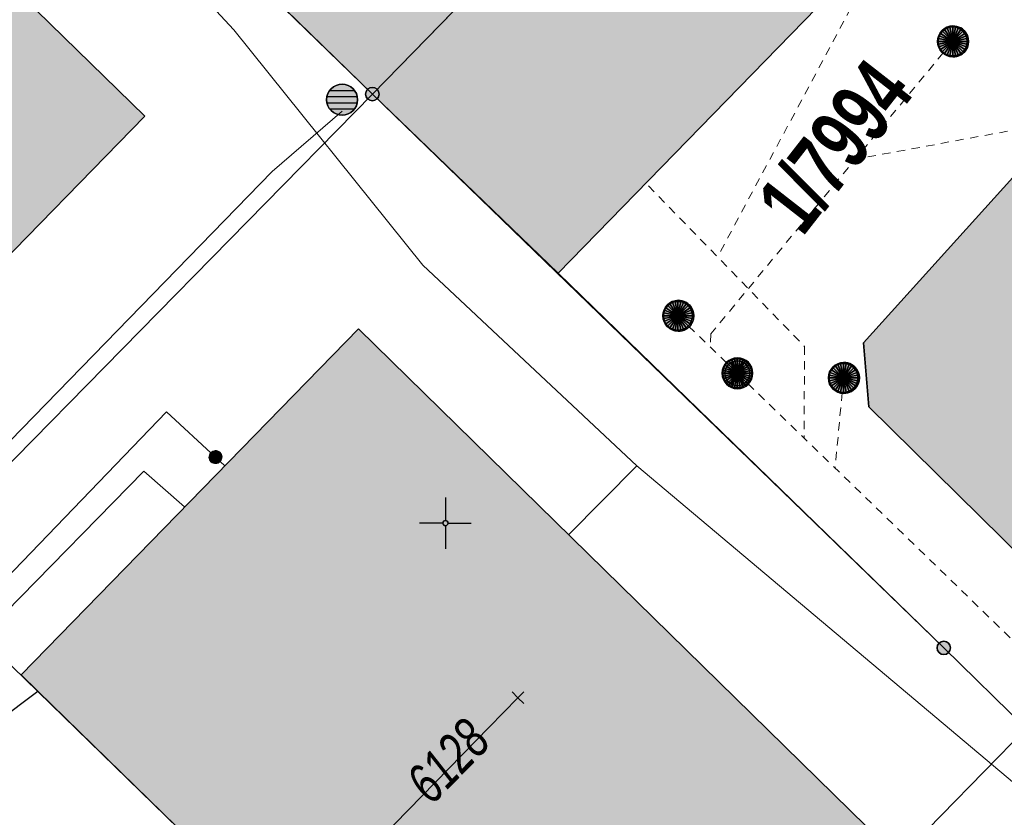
# Model space of a CAD drawing. Header units: metres. Extents: x 2695560 to 2696939, y 1260491 to 1262050.
# Tile 284 of 656: x 2695866 to 2695889, y 1260918 to 1260937. Entities that reach past the tile are written whole.
import ezdxf

# ---------------------------------------------------------------- set-up
doc = ezdxf.new("R2010")
doc.units = ezdxf.units.M
doc.linetypes.add('AUSGEZOGEN', pattern=[0])
doc.linetypes.add('VERDECKT2_S2', pattern=[0.36, 0.2, -0.16])
for name, color, linetype in [('XR$1$AV_Flächen (EO)', 7, 'AUSGEZOGEN'), ('XR$1$AV_Gebäudeflächen (BB)', 7, 'AUSGEZOGEN'), ('XR$1$AV_Gebäudeflächen ut.', 7, 'AUSGEZOGEN'), ('XR$1$AV_Grenzpunkte', 7, 'AUSGEZOGEN'), ('XR$1$AV_Grundstück-Nr.', 7, 'AUSGEZOGEN'), ('XR$1$AV_Koordinatennetzpunkte', 7, 'AUSGEZOGEN'), ('XR$1$AV_Linien (BB)', 7, 'AUSGEZOGEN'), ('XR$1$AV_Versicherung-Nr.', 7, 'AUSGEZOGEN'), ('XR$1$AW_LK_Schachtdeckel', 24, 'AUSGEZOGEN'), ('XR$1$FM_LK_SW_TRASSEKNOTEN', 94, 'AUSGEZOGEN'), ('XR$1$Liegenschaftsgrenzen', 7, 'AUSGEZOGEN'), ('XR$1$PFAV', 255, 'AUSGEZOGEN'), ('XR$1$PFAW', 255, 'AUSGEZOGEN'), ('XR$1$PFWFM', 255, 'AUSGEZOGEN'), ('XR$1$RP_Abstandslinie', 7, 'AUSGEZOGEN')]:
    doc.layers.add(name, color=color, linetype=linetype)
for name, color, linetype, lineweight in [('XR$2$ABW-Linie-R-ungenau', 4, 'VERDECKT2_S2', 18), ('XR$2$ABW-Punkt', 6, 'AUSGEZOGEN', 18), ('XR$2$GAS-Linie-genau', 12, 'AUSGEZOGEN', 18), ('XR$2$GAS-Punkt', 12, 'AUSGEZOGEN', 18), ('XR$2$KOM-Linie-U-genau', 91, 'AUSGEZOGEN', 18), ('XR$2$KOM-Punkt-U', 91, 'AUSGEZOGEN', 18), ('XR$2$WAS-Linie-genau', 5, 'AUSGEZOGEN', 18)]:
    doc.layers.add(name, color=color, linetype=linetype, lineweight=lineweight)
doc.styles.add('ARIAL', font='arial.ttf')

# ---------------------------------------------------------------- blocks, each defined once
blk = doc.blocks.new('BAV15')
at = {"layer": 'XR$1$PFAV', "transparency": 33554687}
blk.add_hatch(color=7, dxfattribs=at).paths.add_polyline_path([(0.5, 0), (0.49, 0.101), (0.459, 0.197), (0.41, 0.286), (0.344, 0.362), (0.264, 0.424), (0.174, 0.469), (0.076, 0.494), (-0.025, 0.499), (-0.125, 0.484), (-0.22, 0.449), (-0.306, 0.395), (-0.379, 0.326), (-0.437, 0.243), (-0.477, 0.15), (-0.497, 0.051), (-0.497, -0.051), (-0.477, -0.15), (-0.437, -0.243), (-0.379, -0.326), (-0.306, -0.395), (-0.22, -0.449), (-0.125, -0.484), (-0.025, -0.499), (0.076, -0.494), (0.174, -0.469), (0.264, -0.424), (0.344, -0.362), (0.41, -0.286), (0.459, -0.197), (0.49, -0.101)])
at = {"color": 7, "transparency": 33554687}
for start, end in [(90, 270), (270, 90)]:
    blk.add_arc((0, 0), 0.5, start, end, dxfattribs=at)
at = {"layer": 'XR$1$PFAV', "transparency": 33554687}
blk.add_circle((0, 0), 0.5, dxfattribs=at)
blk = doc.blocks.new('BAV2041')
at = {"color": 7, "transparency": 33554687}
for p, q in [((0, 0.5), (0, 0.05)), ((-0.05, 0), (-0.5, 0)), ((0.05, 0), (0.5, 0)), ((0, -0.05), (0, -0.5))]:
    blk.add_line(p, q, dxfattribs=at)
blk.add_circle((0, 0), 0.05, dxfattribs=at)
for start, end in [(90, 270), (270, 90)]:
    blk.add_arc((0, 0), 0.05, start, end, dxfattribs=at)
blk = doc.blocks.new('BAW2090')
at = {"layer": 'XR$1$PFAW', "lineweight": 25, "transparency": 33554687}
blk.add_hatch(color=7, dxfattribs=at).paths.add_polyline_path([(0.5, 0), (0.49, 0.101), (0.459, 0.197), (0.41, 0.286), (0.344, 0.362), (0.264, 0.424), (0.174, 0.469), (0.076, 0.494), (-0.025, 0.499), (-0.125, 0.484), (-0.22, 0.449), (-0.306, 0.395), (-0.379, 0.326), (-0.437, 0.243), (-0.477, 0.15), (-0.497, 0.051), (-0.497, -0.051), (-0.477, -0.15), (-0.437, -0.243), (-0.379, -0.326), (-0.306, -0.395), (-0.22, -0.449), (-0.125, -0.484), (-0.025, -0.499), (0.076, -0.494), (0.174, -0.469), (0.264, -0.424), (0.344, -0.362), (0.41, -0.286), (0.459, -0.197), (0.49, -0.101)])
at = {"lineweight": 25, "transparency": 33554687}
for p, q in [((-0.177, 0.468), (-0.177, -0.468)), ((0.179, 0.467), (0.177, -0.468))]:
    blk.add_line(p, q, dxfattribs=at)
for start, end in [(90, 180), (0, 90), (180, 270), (270, 0)]:
    blk.add_arc((0, 0), 0.5, start, end, dxfattribs=at)
blk = doc.blocks.new('BAW2082')
at = {"layer": 'XR$1$PFAW', "transparency": 33554687}
blk.add_hatch(color=7, dxfattribs=at).paths.add_polyline_path([(0.509, -0.003), (0.499, 0.098), (0.469, 0.194), (0.42, 0.283), (0.354, 0.359), (0.274, 0.421), (0.183, 0.466), (0.085, 0.491), (-0.016, 0.496), (-0.116, 0.481), (-0.211, 0.446), (-0.297, 0.392), (-0.37, 0.323), (-0.428, 0.24), (-0.468, 0.147), (-0.488, 0.047), (-0.488, -0.054), (-0.468, -0.153), (-0.428, -0.246), (-0.37, -0.329), (-0.297, -0.398), (-0.211, -0.452), (-0.116, -0.487), (-0.016, -0.502), (0.085, -0.497), (0.183, -0.472), (0.274, -0.427), (0.354, -0.366), (0.42, -0.289), (0.469, -0.2), (0.499, -0.104)])
at = {"transparency": 33554687}
for start, end in [(91.1948, 268.8052), (268.8052, 91.1948)]:
    blk.add_arc((0.01, 0), 0.5, start, end, dxfattribs=at)
at = {"layer": 'XR$1$PFAW', "transparency": 33554687}
blk.add_circle((0.009, -0.003), 0.5, dxfattribs=at)
blk = doc.blocks.new('BWFM6')
at = {"layer": 'XR$1$PFWFM', "transparency": 33554687}
blk.add_hatch(color=7, dxfattribs=at).paths.add_polyline_path([(0.5, 0), (0.49, 0.101), (0.459, 0.197), (0.41, 0.286), (0.344, 0.362), (0.264, 0.424), (0.174, 0.469), (0.076, 0.494), (-0.025, 0.499), (-0.125, 0.484), (-0.22, 0.449), (-0.306, 0.395), (-0.379, 0.326), (-0.437, 0.243), (-0.477, 0.15), (-0.497, 0.051), (-0.497, -0.051), (-0.477, -0.15), (-0.437, -0.243), (-0.379, -0.326), (-0.306, -0.395), (-0.22, -0.449), (-0.125, -0.484), (-0.025, -0.499), (0.076, -0.494), (0.174, -0.469), (0.264, -0.424), (0.344, -0.362), (0.41, -0.286), (0.459, -0.197), (0.49, -0.101)])
at = {"color": 94, "transparency": 33554687}
for p, q in [((-0.484, 0.1), (0.486, 0.1)), ((-0.4, 0.3), (0.4, 0.3)), ((-0.487, -0.1), (0.487, -0.1)), ((-0.4, -0.3), (0.4, -0.3))]:
    blk.add_line(p, q, dxfattribs=at)
for start, end in [(90, 270), (270, 90)]:
    blk.add_arc((0, 0), 0.5, start, end, dxfattribs=at)
at = {"layer": 'XR$1$PFWFM', "transparency": 33554687}
blk.add_circle((0, 0, 0.993), 0.5, dxfattribs=at)
blk = doc.blocks.new('KOM-UNBEKANNT-U')
at = {"layer": 'XR$2$KOM-Punkt-U', "linetype": 'AUSGEZOGEN', "lineweight": 20, "transparency": 33554687}
for p, q in [((0, 0, 2500), (-141, 141, 2500)), ((-141, -141, 2500), (0, 0, 2500)), ((0, 0, 2500), (141, 141, 2500)), ((141, -141, 2500), (0, 0, 2500))]:
    blk.add_line(p, q, dxfattribs=at)
blk = doc.blocks.new('GAS-BOGEN_VERTIKAL')
at = {"layer": 'XR$2$GAS-Punkt', "linetype": 'AUSGEZOGEN', "true_color": 0xc50000, "transparency": 33554687}
blk.add_hatch(color=12, dxfattribs=at).paths.add_polyline_path([(0, -150), (15, -149), (30, -147), (45, -143), (59, -138), (73, -131), (86, -123), (98, -114), (109, -103), (119, -92), (127, -79), (135, -66), (141, -52), (145, -38), (148, -23), (150, -8), (150, 8), (148, 23), (145, 38), (141, 52), (135, 66), (127, 79), (119, 92), (109, 103), (98, 114), (86, 123), (73, 131), (59, 138), (45, 143), (30, 147), (15, 149), (0, 150), (-15, 149), (-30, 147), (-45, 143), (-59, 138), (-73, 131), (-86, 123), (-98, 114), (-109, 103), (-119, 92), (-127, 79), (-135, 66), (-141, 52), (-145, 38), (-148, 23), (-150, 8), (-150, -8), (-148, -23), (-145, -38), (-141, -52), (-135, -66), (-127, -79), (-119, -92), (-109, -103), (-98, -114), (-86, -123), (-73, -131), (-59, -138), (-45, -143), (-30, -147), (-15, -149)])
at = {"layer": 'XR$2$GAS-Punkt', "linetype": 'AUSGEZOGEN', "lineweight": 25, "transparency": 33554687}
for points in [[(-147, 29, 2500), (0, 0, 2500), (-150, 0, 2500)], [(-147, 29), (0, 0), (-150, 0)], [(-147, 29, 2500), (-147, 29), (-150, 0), (-150, 0, 2500)], [(-150, 0, 2500), (0, 0, 2500), (-147, -29, 2500)], [(-150, 0), (0, 0), (-147, -29)], [(-139, 57, 2500), (0, 0, 2500), (-147, 29, 2500)], [(-139, 57), (0, 0), (-147, 29)], [(-139, 57, 2500), (-139, 57), (-147, 29), (-147, 29, 2500)], [(-147, -29, 2500), (0, 0, 2500), (-139, -57, 2500)], [(-147, -29), (0, 0), (-139, -57)], [(-125, 83, 2500), (0, 0, 2500), (-139, 57, 2500)], [(-125, 83), (0, 0), (-139, 57)], [(-125, 83, 2500), (-125, 83), (-139, 57), (-139, 57, 2500)], [(-139, -57, 2500), (0, 0, 2500), (-125, -83, 2500)], [(-139, -57), (0, 0), (-125, -83)], [(-106, 106, 2500), (0, 0, 2500), (-125, 83, 2500)], [(-106, 106), (0, 0), (-125, 83)], [(-106, 106, 2500), (-106, 106), (-125, 83), (-125, 83, 2500)], [(-125, -83, 2500), (0, 0, 2500), (-106, -106, 2500)], [(-125, -83), (0, 0), (-106, -106)], [(-83, 125, 2500), (0, 0, 2500), (-106, 106, 2500)], [(-83, 125), (0, 0), (-106, 106)], [(-83, 125, 2500), (-83, 125), (-106, 106), (-106, 106, 2500)], [(-106, -106, 2500), (0, 0, 2500), (-83, -125, 2500)], [(-106, -106), (0, 0), (-83, -125)], [(-57, 139, 2500), (0, 0, 2500), (-83, 125, 2500)], [(-57, 139), (0, 0), (-83, 125)], [(-57, 139, 2500), (-57, 139), (-83, 125), (-83, 125, 2500)], [(-83, -125, 2500), (0, 0, 2500), (-57, -139, 2500)], [(-83, -125), (0, 0), (-57, -139)], [(-29, 147, 2500), (0, 0, 2500), (-57, 139, 2500)], [(-29, 147), (0, 0), (-57, 139)], [(-29, 147, 2500), (-29, 147), (-57, 139), (-57, 139, 2500)], [(-57, -139, 2500), (0, 0, 2500), (-29, -147, 2500)], [(-57, -139), (0, 0), (-29, -147)], [(0, 150, 2500), (0, 0, 2500), (-29, 147, 2500)], [(0, 150), (0, 0), (-29, 147)], [(0, 150, 2500), (0, 150), (-29, 147), (-29, 147, 2500)], [(-29, -147, 2500), (0, 0, 2500), (0, -150, 2500)], [(-29, -147), (0, 0), (0, -150)], [(29, 147, 2500), (0, 0, 2500), (0, 150, 2500)], [(29, 147), (0, 0), (0, 150)], [(29, 147, 2500), (29, 147), (0, 150), (0, 150, 2500)], [(57, 139, 2500), (0, 0, 2500), (29, 147, 2500)], [(57, 139), (0, 0), (29, 147)], [(83, 125, 2500), (0, 0, 2500), (57, 139, 2500)], [(83, 125), (0, 0), (57, 139)], [(106, 106, 2500), (0, 0, 2500), (83, 125, 2500)], [(106, 106), (0, 0), (83, 125)], [(125, 83, 2500), (0, 0, 2500), (106, 106, 2500)], [(125, 83), (0, 0), (106, 106)], [(139, 57, 2500), (0, 0, 2500), (125, 83, 2500)], [(139, 57), (0, 0), (125, 83)], [(147, 29, 2500), (0, 0, 2500), (139, 57, 2500)], [(147, 29), (0, 0), (139, 57)], [(150, 0, 2500), (0, 0, 2500), (147, 29, 2500)], [(150, 0), (0, 0), (147, 29)], [(0, -150, 2500), (0, 0, 2500), (29, -147, 2500)], [(29, -147, 2500), (0, 0, 2500), (57, -139, 2500)], [(57, -139, 2500), (0, 0, 2500), (83, -125, 2500)], [(83, -125, 2500), (0, 0, 2500), (106, -106, 2500)], [(106, -106, 2500), (0, 0, 2500), (125, -83, 2500)], [(125, -83, 2500), (0, 0, 2500), (139, -57, 2500)], [(139, -57, 2500), (0, 0, 2500), (147, -29, 2500)], [(147, -29, 2500), (0, 0, 2500), (150, 0, 2500)], [(0, -150), (0, 0), (29, -147)], [(29, -147), (0, 0), (57, -139)], [(57, -139), (0, 0), (83, -125)], [(83, -125), (0, 0), (106, -106)], [(106, -106), (0, 0), (125, -83)], [(125, -83), (0, 0), (139, -57)], [(139, -57), (0, 0), (147, -29)], [(147, -29), (0, 0), (150, 0)], [(57, 139, 2500), (57, 139), (29, 147), (29, 147, 2500)], [(83, 125, 2500), (83, 125), (57, 139), (57, 139, 2500)], [(106, 106, 2500), (106, 106), (83, 125), (83, 125, 2500)], [(125, 83, 2500), (125, 83), (106, 106), (106, 106, 2500)], [(139, 57, 2500), (139, 57), (125, 83), (125, 83, 2500)], [(147, 29, 2500), (147, 29), (139, 57), (139, 57, 2500)], [(150, 0, 2500), (150, 0), (147, 29), (147, 29, 2500)], [(-150, 0, 2500), (-150, 0), (-147, -29), (-147, -29, 2500)], [(-147, -29, 2500), (-147, -29), (-139, -57), (-139, -57, 2500)], [(-139, -57, 2500), (-139, -57), (-125, -83), (-125, -83, 2500)], [(-125, -83, 2500), (-125, -83), (-106, -106), (-106, -106, 2500)], [(-106, -106, 2500), (-106, -106), (-83, -125), (-83, -125, 2500)], [(-83, -125, 2500), (-83, -125), (-57, -139), (-57, -139, 2500)], [(-57, -139, 2500), (-57, -139), (-29, -147), (-29, -147, 2500)], [(-29, -147, 2500), (-29, -147), (0, -150), (0, -150, 2500)], [(0, -150, 2500), (0, -150), (29, -147), (29, -147, 2500)], [(29, -147, 2500), (29, -147), (57, -139), (57, -139, 2500)], [(57, -139, 2500), (57, -139), (83, -125), (83, -125, 2500)], [(83, -125, 2500), (83, -125), (106, -106), (106, -106, 2500)], [(106, -106, 2500), (106, -106), (125, -83), (125, -83, 2500)], [(125, -83, 2500), (125, -83), (139, -57), (139, -57, 2500)], [(139, -57, 2500), (139, -57), (147, -29), (147, -29, 2500)], [(147, -29, 2500), (147, -29), (150, 0), (150, 0, 2500)]]:
    blk.add_3dface(points, dxfattribs=at)
blk = doc.blocks.new('ABW-OELABSCHEIDER')
at = {"layer": 'XR$2$ABW-Punkt', "linetype": 'AUSGEZOGEN', "lineweight": 25, "transparency": 33554687}
for p, q in [((-100, 283, 2500), (-100, -283, 2500)), ((100, 283, 2500), (100, -283, 2500))]:
    blk.add_line(p, q, dxfattribs=at)
for points in [[(-167, 249, 2500), (0, 0, 2500), (-212, 212, 2500)], [(-167, 249), (0, 0), (-212, 212)], [(-167, 249, 2500), (-167, 249), (-212, 212), (-212, 212, 2500)], [(-115, 277, 2500), (0, 0, 2500), (-167, 249, 2500)], [(-115, 277), (0, 0), (-167, 249)], [(-115, 277, 2500), (-115, 277), (-167, 249), (-167, 249, 2500)], [(-59, 294, 2500), (0, 0, 2500), (-115, 277, 2500)], [(-59, 294), (0, 0), (-115, 277)], [(-59, 294, 2500), (-59, 294), (-115, 277), (-115, 277, 2500)], [(0, 300, 2500), (0, 0, 2500), (-59, 294, 2500)], [(0, 300), (0, 0), (-59, 294)], [(0, 300, 2500), (0, 300), (-59, 294), (-59, 294, 2500)], [(59, 294, 2500), (0, 0, 2500), (0, 300, 2500)], [(59, 294), (0, 0), (0, 300)], [(59, 294, 2500), (59, 294), (0, 300), (0, 300, 2500)], [(115, 277, 2500), (0, 0, 2500), (59, 294, 2500)], [(115, 277), (0, 0), (59, 294)], [(167, 249, 2500), (0, 0, 2500), (115, 277, 2500)], [(167, 249), (0, 0), (115, 277)], [(212, 212, 2500), (0, 0, 2500), (167, 249, 2500)], [(212, 212), (0, 0), (167, 249)], [(115, 277, 2500), (115, 277), (59, 294), (59, 294, 2500)], [(167, 249, 2500), (167, 249), (115, 277), (115, 277, 2500)], [(212, 212, 2500), (212, 212), (167, 249), (167, 249, 2500)], [(-294, 59, 2500), (0, 0, 2500), (-300, 0, 2500)], [(-294, 59), (0, 0), (-300, 0)], [(-294, 59, 2500), (-294, 59), (-300, 0), (-300, 0, 2500)], [(-277, 115, 2500), (0, 0, 2500), (-294, 59, 2500)], [(-277, 115), (0, 0), (-294, 59)], [(-277, 115, 2500), (-277, 115), (-294, 59), (-294, 59, 2500)], [(-249, 167, 2500), (0, 0, 2500), (-277, 115, 2500)], [(-249, 167), (0, 0), (-277, 115)], [(-249, 167, 2500), (-249, 167), (-277, 115), (-277, 115, 2500)], [(-212, 212, 2500), (0, 0, 2500), (-249, 167, 2500)], [(-212, 212), (0, 0), (-249, 167)], [(-212, 212, 2500), (-212, 212), (-249, 167), (-249, 167, 2500)], [(249, 167, 2500), (0, 0, 2500), (212, 212, 2500)], [(249, 167), (0, 0), (212, 212)], [(277, 115, 2500), (0, 0, 2500), (249, 167, 2500)], [(277, 115), (0, 0), (249, 167)], [(294, 59, 2500), (0, 0, 2500), (277, 115, 2500)], [(294, 59), (0, 0), (277, 115)], [(300, 0, 2500), (0, 0, 2500), (294, 59, 2500)], [(300, 0), (0, 0), (294, 59)], [(249, 167, 2500), (249, 167), (212, 212), (212, 212, 2500)], [(277, 115, 2500), (277, 115), (249, 167), (249, 167, 2500)], [(294, 59, 2500), (294, 59), (277, 115), (277, 115, 2500)], [(300, 0, 2500), (300, 0), (294, 59), (294, 59, 2500)], [(-300, 0, 2500), (0, 0, 2500), (-294, -59, 2500)], [(-300, 0), (0, 0), (-294, -59)], [(-300, 0, 2500), (-300, 0), (-294, -59), (-294, -59, 2500)], [(-294, -59, 2500), (0, 0, 2500), (-277, -115, 2500)], [(-294, -59), (0, 0), (-277, -115)], [(-294, -59, 2500), (-294, -59), (-277, -115), (-277, -115, 2500)], [(-277, -115, 2500), (0, 0, 2500), (-249, -167, 2500)], [(-277, -115), (0, 0), (-249, -167)], [(-277, -115, 2500), (-277, -115), (-249, -167), (-249, -167, 2500)], [(-249, -167, 2500), (0, 0, 2500), (-212, -212, 2500)], [(-249, -167), (0, 0), (-212, -212)], [(-249, -167, 2500), (-249, -167), (-212, -212), (-212, -212, 2500)], [(-212, -212, 2500), (0, 0, 2500), (-167, -249, 2500)], [(-212, -212), (0, 0), (-167, -249)], [(-212, -212, 2500), (-212, -212), (-167, -249), (-167, -249, 2500)], [(-167, -249, 2500), (0, 0, 2500), (-115, -277, 2500)], [(-167, -249), (0, 0), (-115, -277)], [(-115, -277, 2500), (0, 0, 2500), (-59, -294, 2500)], [(-115, -277), (0, 0), (-59, -294)], [(-59, -294, 2500), (0, 0, 2500), (0, -300, 2500)], [(-59, -294), (0, 0), (0, -300)], [(0, -300, 2500), (0, 0, 2500), (59, -294, 2500)], [(59, -294, 2500), (0, 0, 2500), (115, -277, 2500)], [(115, -277, 2500), (0, 0, 2500), (167, -249, 2500)], [(167, -249, 2500), (0, 0, 2500), (212, -212, 2500)], [(212, -212, 2500), (0, 0, 2500), (249, -167, 2500)], [(249, -167, 2500), (0, 0, 2500), (277, -115, 2500)], [(277, -115, 2500), (0, 0, 2500), (294, -59, 2500)], [(294, -59, 2500), (0, 0, 2500), (300, 0, 2500)], [(0, -300), (0, 0), (59, -294)], [(59, -294), (0, 0), (115, -277)], [(115, -277), (0, 0), (167, -249)], [(167, -249), (0, 0), (212, -212)], [(212, -212), (0, 0), (249, -167)], [(249, -167), (0, 0), (277, -115)], [(277, -115), (0, 0), (294, -59)], [(294, -59), (0, 0), (300, 0)], [(167, -249, 2500), (167, -249), (212, -212), (212, -212, 2500)], [(212, -212, 2500), (212, -212), (249, -167), (249, -167, 2500)], [(249, -167, 2500), (249, -167), (277, -115), (277, -115, 2500)], [(277, -115, 2500), (277, -115), (294, -59), (294, -59, 2500)], [(294, -59, 2500), (294, -59), (300, 0), (300, 0, 2500)], [(-167, -249, 2500), (-167, -249), (-115, -277), (-115, -277, 2500)], [(-115, -277, 2500), (-115, -277), (-59, -294), (-59, -294, 2500)], [(-59, -294, 2500), (-59, -294), (0, -300), (0, -300, 2500)], [(0, -300, 2500), (0, -300), (59, -294), (59, -294, 2500)], [(59, -294, 2500), (59, -294), (115, -277), (115, -277, 2500)], [(115, -277, 2500), (115, -277), (167, -249), (167, -249, 2500)]]:
    blk.add_3dface(points, dxfattribs=at)
blk = doc.blocks.new('ABW-KONTROLLSCHACHT')
at = {"layer": 'XR$2$ABW-Punkt', "linetype": 'AUSGEZOGEN', "lineweight": 25, "transparency": 33554687}
for points in [[(-247, 247, 2500), (0, 0, 2500), (-291, 194, 2500)], [(-247, 247), (0, 0), (-291, 194)], [(-247, 247, 2500), (-247, 247), (-291, 194), (-291, 194, 2500)], [(-194, 291, 2500), (0, 0, 2500), (-247, 247, 2500)], [(-194, 291), (0, 0), (-247, 247)], [(-194, 291, 2500), (-194, 291), (-247, 247), (-247, 247, 2500)], [(-134, 323, 2500), (0, 0, 2500), (-194, 291, 2500)], [(-134, 323), (0, 0), (-194, 291)], [(-134, 323, 2500), (-134, 323), (-194, 291), (-194, 291, 2500)], [(-68, 343, 2500), (0, 0, 2500), (-134, 323, 2500)], [(-68, 343), (0, 0), (-134, 323)], [(-68, 343, 2500), (-68, 343), (-134, 323), (-134, 323, 2500)], [(0, 350, 2500), (0, 0, 2500), (-68, 343, 2500)], [(0, 350), (0, 0), (-68, 343)], [(0, 350, 2500), (0, 350), (-68, 343), (-68, 343, 2500)], [(68, 343, 2500), (0, 0, 2500), (0, 350, 2500)], [(68, 343), (0, 0), (0, 350)], [(68, 343, 2500), (68, 343), (0, 350), (0, 350, 2500)], [(134, 323, 2500), (0, 0, 2500), (68, 343, 2500)], [(134, 323), (0, 0), (68, 343)], [(194, 291, 2500), (0, 0, 2500), (134, 323, 2500)], [(194, 291), (0, 0), (134, 323)], [(247, 247, 2500), (0, 0, 2500), (194, 291, 2500)], [(247, 247), (0, 0), (194, 291)], [(291, 194, 2500), (0, 0, 2500), (247, 247, 2500)], [(291, 194), (0, 0), (247, 247)], [(134, 323, 2500), (134, 323), (68, 343), (68, 343, 2500)], [(194, 291, 2500), (194, 291), (134, 323), (134, 323, 2500)], [(247, 247, 2500), (247, 247), (194, 291), (194, 291, 2500)], [(291, 194, 2500), (291, 194), (247, 247), (247, 247, 2500)], [(-343, 68, 2500), (0, 0, 2500), (-350, 0, 2500)], [(-343, 68), (0, 0), (-350, 0)], [(-343, 68, 2500), (-343, 68), (-350, 0), (-350, 0, 2500)], [(-350, 0, 2500), (0, 0, 2500), (-343, -68, 2500)], [(-350, 0), (0, 0), (-343, -68)], [(-323, 134, 2500), (0, 0, 2500), (-343, 68, 2500)], [(-323, 134), (0, 0), (-343, 68)], [(-323, 134, 2500), (-323, 134), (-343, 68), (-343, 68, 2500)], [(-343, -68, 2500), (0, 0, 2500), (-323, -134, 2500)], [(-343, -68), (0, 0), (-323, -134)], [(-291, 194, 2500), (0, 0, 2500), (-323, 134, 2500)], [(-291, 194), (0, 0), (-323, 134)], [(-291, 194, 2500), (-291, 194), (-323, 134), (-323, 134, 2500)], [(-323, -134, 2500), (0, 0, 2500), (-291, -194, 2500)], [(-323, -134), (0, 0), (-291, -194)], [(-291, -194, 2500), (0, 0, 2500), (-247, -247, 2500)], [(-291, -194), (0, 0), (-247, -247)], [(-247, -247, 2500), (0, 0, 2500), (-194, -291, 2500)], [(-247, -247), (0, 0), (-194, -291)], [(-194, -291, 2500), (0, 0, 2500), (-134, -323, 2500)], [(-194, -291), (0, 0), (-134, -323)], [(-134, -323, 2500), (0, 0, 2500), (-68, -343, 2500)], [(-134, -323), (0, 0), (-68, -343)], [(-68, -343, 2500), (0, 0, 2500), (0, -350, 2500)], [(-68, -343), (0, 0), (0, -350)], [(323, 134, 2500), (0, 0, 2500), (291, 194, 2500)], [(323, 134), (0, 0), (291, 194)], [(343, 68, 2500), (0, 0, 2500), (323, 134, 2500)], [(343, 68), (0, 0), (323, 134)], [(350, 0, 2500), (0, 0, 2500), (343, 68, 2500)], [(350, 0), (0, 0), (343, 68)], [(0, -350, 2500), (0, 0, 2500), (68, -343, 2500)], [(68, -343, 2500), (0, 0, 2500), (134, -323, 2500)], [(134, -323, 2500), (0, 0, 2500), (194, -291, 2500)], [(194, -291, 2500), (0, 0, 2500), (247, -247, 2500)], [(247, -247, 2500), (0, 0, 2500), (291, -194, 2500)], [(291, -194, 2500), (0, 0, 2500), (323, -134, 2500)], [(323, -134, 2500), (0, 0, 2500), (343, -68, 2500)], [(343, -68, 2500), (0, 0, 2500), (350, 0, 2500)], [(0, -350), (0, 0), (68, -343)], [(68, -343), (0, 0), (134, -323)], [(134, -323), (0, 0), (194, -291)], [(194, -291), (0, 0), (247, -247)], [(247, -247), (0, 0), (291, -194)], [(291, -194), (0, 0), (323, -134)], [(323, -134), (0, 0), (343, -68)], [(343, -68), (0, 0), (350, 0)], [(323, 134, 2500), (323, 134), (291, 194), (291, 194, 2500)], [(343, 68, 2500), (343, 68), (323, 134), (323, 134, 2500)], [(350, 0, 2500), (350, 0), (343, 68), (343, 68, 2500)], [(-350, 0, 2500), (-350, 0), (-343, -68), (-343, -68, 2500)], [(-343, -68, 2500), (-343, -68), (-323, -134), (-323, -134, 2500)], [(-323, -134, 2500), (-323, -134), (-291, -194), (-291, -194, 2500)], [(-291, -194, 2500), (-291, -194), (-247, -247), (-247, -247, 2500)], [(247, -247, 2500), (247, -247), (291, -194), (291, -194, 2500)], [(291, -194, 2500), (291, -194), (323, -134), (323, -134, 2500)], [(323, -134, 2500), (323, -134), (343, -68), (343, -68, 2500)], [(343, -68, 2500), (343, -68), (350, 0), (350, 0, 2500)], [(-247, -247, 2500), (-247, -247), (-194, -291), (-194, -291, 2500)], [(-194, -291, 2500), (-194, -291), (-134, -323), (-134, -323, 2500)], [(-134, -323, 2500), (-134, -323), (-68, -343), (-68, -343, 2500)], [(-68, -343, 2500), (-68, -343), (0, -350), (0, -350, 2500)], [(0, -350, 2500), (0, -350), (68, -343), (68, -343, 2500)], [(68, -343, 2500), (68, -343), (134, -323), (134, -323, 2500)], [(134, -323, 2500), (134, -323), (194, -291), (194, -291, 2500)], [(194, -291, 2500), (194, -291), (247, -247), (247, -247, 2500)]]:
    blk.add_3dface(points, dxfattribs=at)
blk = doc.blocks.new('ABW-DECKEL')
at = {"layer": 'XR$2$ABW-Punkt', "linetype": 'AUSGEZOGEN', "lineweight": 25, "transparency": 33554687}
for points in [[(-247, 247, 2500), (0, 0, 2500), (-291, 194, 2500)], [(-247, 247), (0, 0), (-291, 194)], [(-247, 247, 2500), (-247, 247), (-291, 194), (-291, 194, 2500)], [(-194, 291, 2500), (0, 0, 2500), (-247, 247, 2500)], [(-194, 291), (0, 0), (-247, 247)], [(-194, 291, 2500), (-194, 291), (-247, 247), (-247, 247, 2500)], [(-134, 323, 2500), (0, 0, 2500), (-194, 291, 2500)], [(-134, 323), (0, 0), (-194, 291)], [(-134, 323, 2500), (-134, 323), (-194, 291), (-194, 291, 2500)], [(-68, 343, 2500), (0, 0, 2500), (-134, 323, 2500)], [(-68, 343), (0, 0), (-134, 323)], [(-68, 343, 2500), (-68, 343), (-134, 323), (-134, 323, 2500)], [(0, 350, 2500), (0, 0, 2500), (-68, 343, 2500)], [(0, 350), (0, 0), (-68, 343)], [(0, 350, 2500), (0, 350), (-68, 343), (-68, 343, 2500)], [(68, 343, 2500), (0, 0, 2500), (0, 350, 2500)], [(68, 343), (0, 0), (0, 350)], [(68, 343, 2500), (68, 343), (0, 350), (0, 350, 2500)], [(134, 323, 2500), (0, 0, 2500), (68, 343, 2500)], [(134, 323), (0, 0), (68, 343)], [(194, 291, 2500), (0, 0, 2500), (134, 323, 2500)], [(194, 291), (0, 0), (134, 323)], [(247, 247, 2500), (0, 0, 2500), (194, 291, 2500)], [(247, 247), (0, 0), (194, 291)], [(291, 194, 2500), (0, 0, 2500), (247, 247, 2500)], [(291, 194), (0, 0), (247, 247)], [(134, 323, 2500), (134, 323), (68, 343), (68, 343, 2500)], [(194, 291, 2500), (194, 291), (134, 323), (134, 323, 2500)], [(247, 247, 2500), (247, 247), (194, 291), (194, 291, 2500)], [(291, 194, 2500), (291, 194), (247, 247), (247, 247, 2500)], [(-343, 68, 2500), (0, 0, 2500), (-350, 0, 2500)], [(-343, 68), (0, 0), (-350, 0)], [(-343, 68, 2500), (-343, 68), (-350, 0), (-350, 0, 2500)], [(-350, 0, 2500), (0, 0, 2500), (-343, -68, 2500)], [(-350, 0), (0, 0), (-343, -68)], [(-323, 134, 2500), (0, 0, 2500), (-343, 68, 2500)], [(-323, 134), (0, 0), (-343, 68)], [(-323, 134, 2500), (-323, 134), (-343, 68), (-343, 68, 2500)], [(-343, -68, 2500), (0, 0, 2500), (-323, -134, 2500)], [(-343, -68), (0, 0), (-323, -134)], [(-291, 194, 2500), (0, 0, 2500), (-323, 134, 2500)], [(-291, 194), (0, 0), (-323, 134)], [(-291, 194, 2500), (-291, 194), (-323, 134), (-323, 134, 2500)], [(-323, -134, 2500), (0, 0, 2500), (-291, -194, 2500)], [(-323, -134), (0, 0), (-291, -194)], [(-291, -194, 2500), (0, 0, 2500), (-247, -247, 2500)], [(-291, -194), (0, 0), (-247, -247)], [(-247, -247, 2500), (0, 0, 2500), (-194, -291, 2500)], [(-247, -247), (0, 0), (-194, -291)], [(-194, -291, 2500), (0, 0, 2500), (-134, -323, 2500)], [(-194, -291), (0, 0), (-134, -323)], [(-134, -323, 2500), (0, 0, 2500), (-68, -343, 2500)], [(-134, -323), (0, 0), (-68, -343)], [(-68, -343, 2500), (0, 0, 2500), (0, -350, 2500)], [(-68, -343), (0, 0), (0, -350)], [(323, 134, 2500), (0, 0, 2500), (291, 194, 2500)], [(323, 134), (0, 0), (291, 194)], [(343, 68, 2500), (0, 0, 2500), (323, 134, 2500)], [(343, 68), (0, 0), (323, 134)], [(350, 0, 2500), (0, 0, 2500), (343, 68, 2500)], [(350, 0), (0, 0), (343, 68)], [(0, -350, 2500), (0, 0, 2500), (68, -343, 2500)], [(68, -343, 2500), (0, 0, 2500), (134, -323, 2500)], [(134, -323, 2500), (0, 0, 2500), (194, -291, 2500)], [(194, -291, 2500), (0, 0, 2500), (247, -247, 2500)], [(247, -247, 2500), (0, 0, 2500), (291, -194, 2500)], [(291, -194, 2500), (0, 0, 2500), (323, -134, 2500)], [(323, -134, 2500), (0, 0, 2500), (343, -68, 2500)], [(343, -68, 2500), (0, 0, 2500), (350, 0, 2500)], [(0, -350), (0, 0), (68, -343)], [(68, -343), (0, 0), (134, -323)], [(134, -323), (0, 0), (194, -291)], [(194, -291), (0, 0), (247, -247)], [(247, -247), (0, 0), (291, -194)], [(291, -194), (0, 0), (323, -134)], [(323, -134), (0, 0), (343, -68)], [(343, -68), (0, 0), (350, 0)], [(323, 134, 2500), (323, 134), (291, 194), (291, 194, 2500)], [(343, 68, 2500), (343, 68), (323, 134), (323, 134, 2500)], [(350, 0, 2500), (350, 0), (343, 68), (343, 68, 2500)], [(-350, 0, 2500), (-350, 0), (-343, -68), (-343, -68, 2500)], [(-343, -68, 2500), (-343, -68), (-323, -134), (-323, -134, 2500)], [(-323, -134, 2500), (-323, -134), (-291, -194), (-291, -194, 2500)], [(-291, -194, 2500), (-291, -194), (-247, -247), (-247, -247, 2500)], [(247, -247, 2500), (247, -247), (291, -194), (291, -194, 2500)], [(291, -194, 2500), (291, -194), (323, -134), (323, -134, 2500)], [(323, -134, 2500), (323, -134), (343, -68), (343, -68, 2500)], [(343, -68, 2500), (343, -68), (350, 0), (350, 0, 2500)], [(-247, -247, 2500), (-247, -247), (-194, -291), (-194, -291, 2500)], [(-194, -291, 2500), (-194, -291), (-134, -323), (-134, -323, 2500)], [(-134, -323, 2500), (-134, -323), (-68, -343), (-68, -343, 2500)], [(-68, -343, 2500), (-68, -343), (0, -350), (0, -350, 2500)], [(0, -350, 2500), (0, -350), (68, -343), (68, -343, 2500)], [(68, -343, 2500), (68, -343), (134, -323), (134, -323, 2500)], [(134, -323, 2500), (134, -323), (194, -291), (194, -291, 2500)], [(194, -291, 2500), (194, -291), (247, -247), (247, -247, 2500)]]:
    blk.add_3dface(points, dxfattribs=at)

msp = doc.modelspace()

# ---------------------------------------------------------------- hatches: boundary and pattern name
at = {"layer": 'XR$1$AV_Gebäudeflächen (BB)', "true_color": 0xd2d2d2, "transparency": 33554687}
for points in [[(2695894.915, 1260956.37), (2695890.895, 1260952.292), (2695889.528, 1260950.883), (2695884.45, 1260945.71), (2695884.079, 1260945.33), (2695874.2, 1260935.2), (2695878.695, 1260930.862), (2695888.718, 1260941.151), (2695893.114, 1260937.383), (2695893.236, 1260937.28), (2695893.305, 1260937.222), (2695893.633, 1260937.605), (2695896.282, 1260940.698), (2695896.379, 1260940.811), (2695899.078, 1260943.963), (2695904.825, 1260939.042), (2695909.415, 1260944.451), (2695902.48, 1260950.39), (2695899.45, 1260952.97), (2695895.19, 1260956.61), (2695895.009, 1260956.452)], [(2695847.461, 1260938.928), (2695860.198, 1260926.5), (2695860.47, 1260926.235), (2695868.693, 1260934.662), (2695861.149, 1260942.022), (2695861.065, 1260941.936), (2695859.281, 1260943.677), (2695859.365, 1260943.763), (2695851.829, 1260951.116), (2695851.724, 1260951.008), (2695843.771, 1260942.822), (2695843.625, 1260942.671)], [(2695884.45, 1260945.71), (2695879.818, 1260950.315), (2695875.663, 1260946.056), (2695869.518, 1260939.759), (2695874.2, 1260935.2), (2695884.079, 1260945.33)], [(2695878.81, 1260908.35), (2695886.95, 1260916.691), (2695873.863, 1260929.517), (2695865.697, 1260921.138), (2695866.105, 1260920.74)]]:
    msp.add_hatch(color=254, dxfattribs=at).paths.add_polyline_path(points)
at = {"layer": 'XR$1$AV_Gebäudeflächen ut.', "true_color": 0xf5f5f5, "transparency": 33554687}
msp.add_hatch(color=7, dxfattribs=at).paths.add_polyline_path([(2695895.368, 1260918.61), (2695902.101, 1260926.446), (2695905.424, 1260930.308), (2695906.678, 1260931.769), (2695896.282, 1260940.698), (2695893.633, 1260937.605), (2695893.822, 1260937.441), (2695896.04, 1260940), (2695900.229, 1260936.37), (2695897.644, 1260933.339), (2695896.649, 1260934.195), (2695893.639, 1260930.695), (2695890.301, 1260933.554), (2695890.153, 1260933.681), (2695886.083, 1260929.18), (2695886.213, 1260927.626)])

# ---------------------------------------------------------------- linework, layer by layer
at = {"layer": 'XR$1$AV_Flächen (EO)', "color": 7, "linetype": 'AUSGEZOGEN', "transparency": 33554687}
msp.add_lwpolyline([(2695896.282, 1260940.698), (2695893.633, 1260937.605), (2695893.822, 1260937.441), (2695896.04, 1260940), (2695900.229, 1260936.37), (2695897.644, 1260933.339), (2695896.649, 1260934.195), (2695893.639, 1260930.695), (2695890.301, 1260933.554), (2695890.153, 1260933.681), (2695886.083, 1260929.18), (2695886.213, 1260927.626), (2695895.368, 1260918.61)], dxfattribs=at)
at = {"layer": 'XR$1$AV_Linien (BB)', "color": 7, "linetype": 'AUSGEZOGEN', "transparency": 33554687}
for p, q in [((2695874.2, 1260935.2), (2695869.518, 1260939.759)), ((2695878.695, 1260930.862), (2695874.2, 1260935.2)), ((2695862.041, 1260917.688), (2695866.105, 1260920.74)), ((2695878.81, 1260908.35), (2695866.105, 1260920.74))]:
    msp.add_line(p, q, dxfattribs=at)
for points in [[(2695851.724, 1260951.008), (2695851.829, 1260951.116), (2695859.365, 1260943.763), (2695859.281, 1260943.677), (2695861.065, 1260941.936), (2695861.149, 1260942.022), (2695868.693, 1260934.662), (2695860.47, 1260926.235), (2695860.198, 1260926.5)], [(2695884.45, 1260945.71), (2695884.079, 1260945.33), (2695874.2, 1260935.2)], [(2695893.236, 1260937.28), (2695893.114, 1260937.383), (2695888.718, 1260941.151), (2695878.695, 1260930.862)], [(2695895.368, 1260918.61), (2695886.213, 1260927.626), (2695886.083, 1260929.18), (2695890.153, 1260933.681)], [(2695878.695, 1260930.862), (2695888.03, 1260921.79), (2695890.02, 1260919.84), (2695904.51, 1260905.66)], [(2695866.105, 1260920.74), (2695865.697, 1260921.138), (2695873.863, 1260929.517), (2695886.95, 1260916.691)]]:
    msp.add_lwpolyline(points, dxfattribs=at)
at = {"layer": 'XR$1$Liegenschaftsgrenzen', "color": 7, "linetype": 'AUSGEZOGEN', "transparency": 33554687}
for p, q in [((2695851.54, 1260957.34), (2695874.2, 1260935.2)), ((2695874.2, 1260935.2), (2695884.45, 1260945.71)), ((2695874.2, 1260935.2), (2695859.48, 1260920.19))]:
    msp.add_line(p, q, dxfattribs=at)
for points in [[(2695890.02, 1260919.84), (2695888.03, 1260921.79), (2695874.2, 1260935.2)], [(2695890.02, 1260919.84), (2695886.95, 1260916.691), (2695878.81, 1260908.35), (2695875.3, 1260904.74)]]:
    msp.add_lwpolyline(points, dxfattribs=at)
at = {"layer": 'XR$1$RP_Abstandslinie', "color": 7, "linetype": 'AUSGEZOGEN', "transparency": 33554687}
msp.add_lwpolyline([(2695843.48, 1260942.78), (2695890.27, 1260897.18), (2695911.05, 1260921.43), (2695932.14, 1260946.05), (2695910.22, 1260967.67), (2695889.01, 1260988.6)], dxfattribs=at)
at = {"layer": 'XR$2$ABW-Linie-R-ungenau', "linetype": 'VERDECKT2_S2', "transparency": 33554687}
for p, q in [((2695886.631, 1260938.865), (2695882.555, 1260931.257)), ((2695890.634, 1260934.495), (2695885.888, 1260933.623)), ((2695881.597, 1260929.831), (2695883.032, 1260928.439)), ((2695885.602, 1260928.327), (2695885.401, 1260926.142))]:
    msp.add_line(p, q, dxfattribs=at)
for points in [[(2695888.245, 1260936.475), (2695882.39, 1260929.391), (2695882.386, 1260929.066)], [(2695880.883, 1260932.977), (2695884.661, 1260929.089), (2695884.647, 1260926.873)], [(2695883.032, 1260928.439), (2695908.546, 1260903.71), (2695908.566, 1260903.317)]]:
    msp.add_lwpolyline(points, dxfattribs=at)
at = {"layer": 'XR$2$GAS-Linie-genau', "linetype": 'AUSGEZOGEN', "transparency": 33554687}
msp.add_line((2695870.404, 1260926.409), (2695870.629, 1260926.201), dxfattribs=at)
msp.add_lwpolyline([(2695860.195, 1260918.123), (2695869.217, 1260927.504), (2695870.404, 1260926.409)], dxfattribs=at)
at = {"layer": 'XR$2$KOM-Linie-U-genau', "linetype": 'AUSGEZOGEN', "transparency": 33554687}
for p, q in [((2695871.773, 1260933.323), (2695873.468, 1260934.787)), ((2695859.415, 1260920.62), (2695871.773, 1260933.323)), ((2695880.601, 1260926.196), (2695878.95, 1260924.527))]:
    msp.add_line(p, q, dxfattribs=at)
for points in [[(2695867.456, 1260940.698), (2695867.76, 1260940.091), (2695870.85, 1260936.758), (2695875.422, 1260931.053), (2695880.601, 1260926.196)], [(2695880.601, 1260926.196), (2695893.347, 1260915.47), (2695895.725, 1260918.305)], [(2695872.136, 1260914.854), (2695877.024, 1260919.866), (2695877.722, 1260920.581)]]:
    msp.add_lwpolyline(points, dxfattribs=at)
at = {"layer": 'XR$2$WAS-Linie-genau', "linetype": 'AUSGEZOGEN', "transparency": 33554687}
msp.add_lwpolyline([(2695861.963, 1260919.221), (2695868.667, 1260926.07), (2695869.657, 1260925.205)], dxfattribs=at)

# ---------------------------------------------------------------- block references
at = {"layer": 'XR$1$AV_Grenzpunkte', "color": 7, "linetype": 'AUSGEZOGEN', "lineweight": -3, "transparency": 33554687, "xscale": 0.3249999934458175, "yscale": 0.3249999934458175}
for p in [(2695874.2, 1260935.2), (2695888.03, 1260921.79)]:
    msp.add_blockref('BAV15', p, dxfattribs=at)
at = {"layer": 'XR$1$AV_Koordinatennetzpunkte', "color": 7, "linetype": 'AUSGEZOGEN', "lineweight": -3, "transparency": 33554687, "xscale": 1.25, "yscale": 1.25}
msp.add_blockref('BAV2041', (2695875.97, 1260924.81), dxfattribs=at)
at = {"layer": 'XR$1$AW_LK_Schachtdeckel', "color": 24, "linetype": 'AUSGEZOGEN', "lineweight": -3, "transparency": 33554687}
for name, p, xscale, yscale in [('BAW2082', (2695888.248, 1260936.475), 0.7499999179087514, 0.7499999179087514), ('BAW2082', (2695881.6, 1260929.831), 0.7499999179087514, 0.7499999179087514), ('BAW2090', (2695883.036, 1260928.439), 0.7499999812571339, 0.7499999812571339), ('BAW2082', (2695885.606, 1260928.327), 0.7499999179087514, 0.7499999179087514)]:
    msp.add_blockref(name, p, dxfattribs=dict(at, xscale=xscale, yscale=yscale))
at = {"layer": 'XR$1$FM_LK_SW_TRASSEKNOTEN', "color": 94, "linetype": 'AUSGEZOGEN', "lineweight": -3, "transparency": 33554687, "xscale": 0.7499999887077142, "yscale": 0.7499999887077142}
msp.add_blockref('BWFM6', (2695873.469, 1260935.064), dxfattribs=at)
at = {"layer": 'XR$2$ABW-Punkt', "color": 6, "linetype": 'AUSGEZOGEN', "lineweight": 18, "transparency": 33554687, "xscale": 0.001, "yscale": 0.001, "zscale": 0.001, "rotation": 360}
for name, p in [('ABW-KONTROLLSCHACHT', (2695888.245, 1260936.475)), ('ABW-DECKEL', (2695888.245, 1260936.475)), ('ABW-KONTROLLSCHACHT', (2695881.597, 1260929.831)), ('ABW-DECKEL', (2695881.597, 1260929.831)), ('ABW-DECKEL', (2695883.032, 1260928.439)), ('ABW-OELABSCHEIDER', (2695883.032, 1260928.439)), ('ABW-KONTROLLSCHACHT', (2695885.602, 1260928.327)), ('ABW-DECKEL', (2695885.602, 1260928.327))]:
    msp.add_blockref(name, p, dxfattribs=at)
at = {"layer": 'XR$2$GAS-Punkt', "color": 12, "linetype": 'AUSGEZOGEN', "lineweight": 18, "transparency": 33554687, "xscale": 0.001, "yscale": 0.001, "zscale": 0.001, "rotation": 227.3}
msp.add_blockref('GAS-BOGEN_VERTIKAL', (2695870.404, 1260926.409), dxfattribs=at)
at = {"layer": 'XR$2$KOM-Punkt-U', "color": 91, "linetype": 'AUSGEZOGEN', "lineweight": 18, "transparency": 33554687, "xscale": 0.001, "yscale": 0.001, "zscale": 0.001}
msp.add_blockref('KOM-UNBEKANNT-U', (2695877.722, 1260920.581), dxfattribs=at)

# ---------------------------------------------------------------- texts
at = {"layer": 'XR$1$AV_Grundstück-Nr.', "color": 7, "transparency": 33554687, "insert": (2695885.41, 1260933.921), "char_height": 1.48491, "width": 4.98214, "attachment_point": 5, "rotation": 52.0299, "style": 'ARIAL'}
msp.add_mtext('\\A1;{\\fArial|i0|b1;\\H1.484908;\\W0.700000;\\C7;1/7994}\\P', dxfattribs=at)
at = {"layer": 'XR$1$AV_Versicherung-Nr.', "color": 7, "transparency": 33554687, "insert": (2695876.032, 1260919.05), "char_height": 0.96842, "width": 2.45636, "attachment_point": 5, "rotation": 45.6984, "style": 'ARIAL'}
msp.add_mtext('\\A1;{\\fArial|i1|b0;\\H0.968418;\\W0.700000;\\C7;6128}\\P', dxfattribs=at)

doc.saveas('drawing.dxf')
